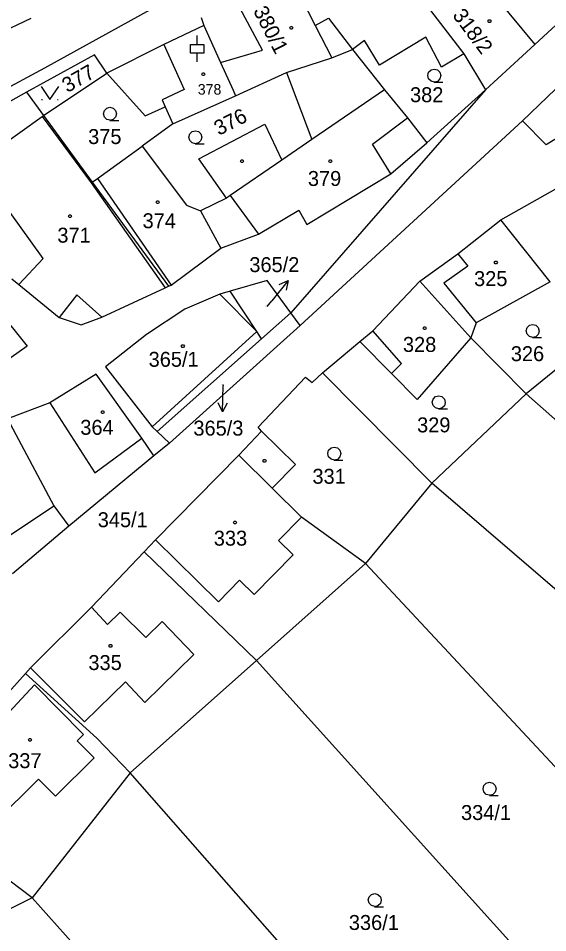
# Model space of a CAD drawing. Extents: x -609861 to -605046, y -1120287 to -1116307.
# Drawn here: x -607065.2 to -607005, y -1119416.3 to -1119312.2 of the extents above; entities that cross this region are included whole.
import ezdxf

# ---------------------------------------------------------------- set-up
doc = ezdxf.new("R2010")
doc.units = 0
for name, color, linetype in [('Vrstva 1', 7, 'Continuous'), ('Vrstva 2', 7, 'Continuous'), ('Vrstva 3', 7, 'Continuous'), ('Vrstva 4', 7, 'Continuous'), ('Vrstva 5', 7, 'Continuous'), ('Vrstva 7', 7, 'Continuous')]:
    doc.layers.add(name, color=color, linetype=linetype)

msp = doc.modelspace()

# ---------------------------------------------------------------- linework, layer by layer
at = {"layer": 'Vrstva 1'}
for p, q in [((-607014.69, -1119305.3), (-607006.48, -1119315.2)), ((-607033.96, -1119308.18), (-607031.46, -1119313.05)), ((-607019.61, -1119309.67), (-607014.57, -1119316.29)), ((-607006.48, -1119315.2), (-607001.84, -1119310.93)), ((-607044.42, -1119312.14), (-607044.11, -1119313.06)), ((-607044.11, -1119313.06), (-607048.66, -1119315.23)), ((-607044.11, -1119313.06), (-607042.22, -1119317.25)), ((-607031.46, -1119313.05), (-607029.58, -1119316.75)), ((-607018.87, -1119314.38), (-607024.16, -1119317.56)), ((-607017.08, -1119317.79), (-607018.87, -1119314.38)), ((-607048.66, -1119315.23), (-607055.14, -1119318.47)), ((-607025.84, -1119314.77), (-607027.22, -1119315.78)), ((-607024.16, -1119317.56), (-607025.84, -1119314.77)), ((-607012.1, -1119320.39), (-607006.48, -1119315.2)), ((-607056.56, -1119316.4), (-607064.29, -1119320.65)), ((-607055.14, -1119318.47), (-607056.56, -1119316.4)), ((-607029.58, -1119316.75), (-607027.22, -1119315.78)), ((-607027.22, -1119315.78), (-607023.57, -1119320.39)), ((-607014.57, -1119316.29), (-607017.08, -1119317.79)), ((-607014.57, -1119316.29), (-607012.1, -1119320.39)), ((-607042.22, -1119317.25), (-607040.8, -1119320.41)), ((-607034.71, -1119318.41), (-607029.58, -1119316.75)), ((-607062.35, -1119323.31), (-607055.14, -1119318.47)), ((-607055.14, -1119318.47), (-607050.79, -1119323.34)), ((-607040.51, -1119321.05), (-607034.71, -1119318.41)), ((-607034.71, -1119318.41), (-607031.83, -1119326.03)), ((-607064.29, -1119320.65), (-607076.27, -1119327.26)), ((-607064.29, -1119320.65), (-607062.35, -1119323.31)), ((-607040.8, -1119320.41), (-607040.51, -1119321.05)), ((-607012.1, -1119320.39), (-607034.22, -1119345.74)), ((-607023.57, -1119320.39), (-607020.95, -1119323.56)), ((-607018.78, -1119326.39), (-607012.1, -1119320.39)), ((-607004.13, -1119320.31), (-607007.88, -1119323.9)), ((-607047.64, -1119324.24), (-607040.51, -1119321.05)), ((-607050.79, -1119323.34), (-607048.52, -1119322.32)), ((-607048.52, -1119322.32), (-607047.64, -1119324.24)), ((-607070.14, -1119328.83), (-607062.5, -1119323.4)), ((-607062.5, -1119323.4), (-607062.35, -1119323.31)), ((-607062.35, -1119323.31), (-607056.81, -1119330.88)), ((-607007.88, -1119323.9), (-607033.17, -1119347.18)), ((-607020.95, -1119323.56), (-607018.78, -1119326.39)), ((-607005.21, -1119326.65), (-607007.88, -1119323.9)), ((-607047.64, -1119324.24), (-607051.12, -1119326.8)), ((-607000.95, -1119324), (-607005.21, -1119326.65)), ((-607031.83, -1119326.03), (-607035.26, -1119328.37)), ((-607056.23, -1119330.47), (-607051.12, -1119326.8)), ((-607051.12, -1119326.8), (-607046.11, -1119333.51)), ((-607022.86, -1119329.94), (-607018.78, -1119326.39)), ((-607062.38, -1119339.56), (-607070.14, -1119328.83)), ((-607035.26, -1119328.37), (-607041.12, -1119332.38)), ((-607010.33, -1119335.18), (-606998.4, -1119328.38)), ((-607032.42, -1119335.69), (-607022.86, -1119329.94)), ((-607056.81, -1119330.88), (-607056.23, -1119330.47)), ((-607056.81, -1119330.88), (-607048.14, -1119342.72)), ((-607041.54, -1119332.68), (-607044.52, -1119334.13)), ((-607041.12, -1119332.38), (-607041.54, -1119332.68)), ((-607046.11, -1119333.51), (-607044.52, -1119334.13)), ((-607044.52, -1119334.13), (-607042.2, -1119338.4)), ((-607037.92, -1119336.79), (-607033.31, -1119334.05)), ((-607033.31, -1119334.05), (-607032.42, -1119335.69)), ((-607015.24, -1119339.05), (-607010.33, -1119335.18)), ((-607004.74, -1119342.23), (-607010.33, -1119335.18)), ((-607042.2, -1119338.4), (-607037.92, -1119336.79)), ((-607047.84, -1119342.59), (-607042.2, -1119338.4)), ((-607019.56, -1119342.15), (-607015.24, -1119339.05)), ((-607065.17, -1119342.51), (-607062.38, -1119339.56)), ((-607065.97, -1119341.86), (-607065.17, -1119342.51)), ((-607065.17, -1119342.51), (-607060.56, -1119346.29)), ((-607048.14, -1119342.72), (-607047.84, -1119342.59)), ((-607036.92, -1119342.05), (-607041.13, -1119343.29)), ((-607034.22, -1119345.74), (-607036.92, -1119342.05)), ((-607024.9, -1119347.79), (-607019.56, -1119342.15)), ((-607013.76, -1119348.57), (-607019.56, -1119342.15)), ((-607004.74, -1119342.23), (-607013.16, -1119346.88)), ((-607055.73, -1119346.24), (-607048.54, -1119342.89)), ((-607048.54, -1119342.89), (-607048.14, -1119342.72)), ((-607042.29, -1119343.63), (-607046.3, -1119345.34)), ((-607041.13, -1119343.29), (-607042.29, -1119343.63)), ((-607038.11, -1119347.86), (-607041.13, -1119343.29)), ((-607068.57, -1119344.15), (-607064.21, -1119349.53)), ((-607046.3, -1119345.34), (-607050.63, -1119348.21)), ((-607037.56, -1119348.7), (-607034.22, -1119345.74)), ((-607033.17, -1119347.18), (-607034.22, -1119345.74)), ((-607060.56, -1119346.29), (-607058.08, -1119347.1)), ((-607058.08, -1119347.1), (-607055.73, -1119346.24)), ((-607033.17, -1119347.18), (-607048.03, -1119360.58)), ((-607037.56, -1119348.7), (-607038.11, -1119347.86)), ((-607026.38, -1119349.02), (-607024.9, -1119347.79)), ((-607013.16, -1119346.88), (-607013.76, -1119348.57)), ((-607050.63, -1119348.21), (-607055.29, -1119351.9)), ((-607049.42, -1119359.24), (-607037.56, -1119348.7)), ((-607013.76, -1119348.57), (-607019.86, -1119355.6)), ((-607007.45, -1119354.95), (-607013.76, -1119348.57)), ((-606999.69, -1119348.61), (-607007.45, -1119354.95)), ((-607064.21, -1119349.53), (-607071.82, -1119354.86)), ((-607030.62, -1119352.55), (-607026.38, -1119349.02)), ((-607022.8, -1119352.63), (-607026.38, -1119349.02)), ((-607055.29, -1119351.9), (-607049.99, -1119358.7)), ((-607056.36, -1119352.72), (-607061.65, -1119355.97)), ((-607051.19, -1119360), (-607056.36, -1119352.72)), ((-607037.95, -1119358.75), (-607032.56, -1119353.05)), ((-607032.56, -1119353.05), (-607031.79, -1119353.67)), ((-607031.79, -1119353.67), (-607030.62, -1119352.55)), ((-607018.21, -1119365.11), (-607030.62, -1119352.55)), ((-607019.86, -1119355.6), (-607022.8, -1119352.63)), ((-607007.45, -1119354.95), (-607018.21, -1119365.11)), ((-606969.76, -1119388.57), (-607007.45, -1119354.95)), ((-607061.65, -1119355.97), (-607066.45, -1119357.81)), ((-607066.45, -1119357.81), (-607061.18, -1119367.7)), ((-607049.99, -1119358.7), (-607049.42, -1119359.24)), ((-607049.42, -1119359.24), (-607048.03, -1119360.58)), ((-607040.16, -1119361.95), (-607037.58, -1119359.21)), ((-607037.58, -1119359.21), (-607037.95, -1119358.75)), ((-607049.83, -1119362.02), (-607051.19, -1119360)), ((-607048.03, -1119360.58), (-607049.83, -1119362.02)), ((-607049.83, -1119362.02), (-607059.46, -1119370)), ((-607049.63, -1119371.55), (-607040.16, -1119361.95)), ((-607036.36, -1119365.68), (-607040.16, -1119361.95)), ((-607018.21, -1119365.11), (-607025.73, -1119374.26)), ((-606978.11, -1119399.64), (-607018.21, -1119365.11)), ((-607033, -1119369), (-607036.36, -1119365.68)), ((-607061.18, -1119367.7), (-607059.46, -1119370)), ((-607025.73, -1119374.26), (-607033, -1119369)), ((-607059.46, -1119370), (-607065.9, -1119375.44)), ((-607050.91, -1119372.95), (-607049.63, -1119371.55)), ((-607056.9, -1119379.24), (-607050.91, -1119372.95)), ((-607038.14, -1119385.31), (-607050.91, -1119372.95)), ((-607025.73, -1119374.26), (-607038.14, -1119385.31)), ((-606989.38, -1119413.31), (-607025.73, -1119374.26)), ((-607063.85, -1119386.13), (-607056.9, -1119379.24)), ((-607038.14, -1119385.31), (-607052.5, -1119398.06)), ((-607001.13, -1119426.36), (-607038.14, -1119385.31)), ((-607064.4, -1119386.77), (-607063.85, -1119386.13)), ((-607068.57, -1119391.41), (-607064.4, -1119386.77)), ((-607056.28, -1119394.14), (-607064.4, -1119386.77)), ((-607052.5, -1119398.06), (-607056.28, -1119394.14)), ((-607052.5, -1119398.06), (-607063.63, -1119412.31)), ((-607017.22, -1119438.2), (-607052.5, -1119398.06)), ((-607063.63, -1119412.31), (-607067.59, -1119409.33)), ((-607063.63, -1119412.31), (-607081.39, -1119421.12)), ((-607032.07, -1119447.49), (-607063.63, -1119412.31))]:
    msp.add_line(p, q, dxfattribs=at)
at = {"layer": 'Vrstva 3'}
for p, q in [((-607044.89, -1119315.2), (-607044.89, -1119314.2)), ((-607062.58, -1119321.49), (-607062.48, -1119321.49)), ((-607060.78, -1119321.49), (-607060.68, -1119321.49))]:
    msp.add_line(p, q, dxfattribs=at)
for points in [[(-607044.89, -1119317.2), (-607044.89, -1119316.2), (-607045.64, -1119316.2), (-607045.64, -1119315.2), (-607044.89, -1119315.2), (-607044.14, -1119315.2), (-607044.14, -1119316.2), (-607044.89, -1119316.2)], [(-607017.91, -1119319.49), (-607018.29, -1119319.39), (-607018.56, -1119319.12), (-607018.66, -1119318.75), (-607018.56, -1119318.38), (-607018.29, -1119318.11), (-607017.92, -1119318.01), (-607017.55, -1119318.11), (-607017.28, -1119318.38), (-607017.18, -1119318.76), (-607017.28, -1119319.14), (-607017.55, -1119319.41), (-607017.93, -1119319.51), (-607016.93, -1119319.51)], [(-607062.63, -1119319.99), (-607061.63, -1119321.49), (-607060.63, -1119319.99)], [(-607054.79, -1119323.84), (-607055.17, -1119323.74), (-607055.44, -1119323.47), (-607055.54, -1119323.1), (-607055.44, -1119322.73), (-607055.17, -1119322.46), (-607054.8, -1119322.36), (-607054.43, -1119322.46), (-607054.16, -1119322.73), (-607054.06, -1119323.11), (-607054.16, -1119323.49), (-607054.43, -1119323.76), (-607054.81, -1119323.86), (-607053.81, -1119323.86)], [(-607045.08, -1119326.5), (-607045.46, -1119326.4), (-607045.73, -1119326.13), (-607045.83, -1119325.76), (-607045.73, -1119325.39), (-607045.46, -1119325.12), (-607045.09, -1119325.02), (-607044.72, -1119325.12), (-607044.45, -1119325.39), (-607044.35, -1119325.77), (-607044.45, -1119326.15), (-607044.72, -1119326.42), (-607045.1, -1119326.52), (-607044.1, -1119326.52)], [(-607006.72, -1119348.54), (-607007.1, -1119348.44), (-607007.37, -1119348.17), (-607007.47, -1119347.8), (-607007.37, -1119347.43), (-607007.1, -1119347.16), (-607006.73, -1119347.06), (-607006.36, -1119347.16), (-607006.09, -1119347.43), (-607005.99, -1119347.81), (-607006.09, -1119348.19), (-607006.36, -1119348.46), (-607006.74, -1119348.56), (-607005.74, -1119348.56)], [(-607017.4, -1119356.66), (-607017.78, -1119356.56), (-607018.05, -1119356.29), (-607018.15, -1119355.92), (-607018.05, -1119355.55), (-607017.78, -1119355.28), (-607017.41, -1119355.18), (-607017.04, -1119355.28), (-607016.77, -1119355.55), (-607016.67, -1119355.93), (-607016.77, -1119356.31), (-607017.04, -1119356.58), (-607017.42, -1119356.68), (-607016.42, -1119356.68)], [(-607029.28, -1119362.49), (-607029.66, -1119362.39), (-607029.93, -1119362.12), (-607030.03, -1119361.75), (-607029.93, -1119361.38), (-607029.66, -1119361.11), (-607029.29, -1119361.01), (-607028.92, -1119361.11), (-607028.65, -1119361.38), (-607028.55, -1119361.76), (-607028.65, -1119362.14), (-607028.92, -1119362.41), (-607029.3, -1119362.51), (-607028.3, -1119362.51)], [(-607011.62, -1119400.62), (-607012, -1119400.52), (-607012.27, -1119400.25), (-607012.37, -1119399.88), (-607012.27, -1119399.51), (-607012, -1119399.24), (-607011.63, -1119399.14), (-607011.26, -1119399.24), (-607010.99, -1119399.51), (-607010.89, -1119399.89), (-607010.99, -1119400.27), (-607011.26, -1119400.54), (-607011.64, -1119400.64), (-607010.64, -1119400.64)], [(-607024.68, -1119413.28), (-607025.06, -1119413.18), (-607025.33, -1119412.91), (-607025.43, -1119412.54), (-607025.33, -1119412.17), (-607025.06, -1119411.9), (-607024.69, -1119411.8), (-607024.32, -1119411.9), (-607024.05, -1119412.17), (-607023.95, -1119412.55), (-607024.05, -1119412.93), (-607024.32, -1119413.2), (-607024.7, -1119413.3), (-607023.7, -1119413.3)]]:
    msp.add_lwpolyline(points, dxfattribs=at)
msp.add_lwpolyline([(-607055.54, -1119356.9), (-607055.45, -1119357.05), (-607055.54, -1119357.2), (-607055.72, -1119357.2), (-607055.81, -1119357.05), (-607055.72, -1119356.9)], close=True, dxfattribs=at)
at = {"layer": 'Vrstva 4'}
for p, q in [((-607036.26, -1119303.5), (-607062.23, -1119317.92)), ((-607037.46, -1119315.87), (-607040.01, -1119311.14)), ((-607077.29, -1119318.52), (-607063.75, -1119312.23)), ((-607031.46, -1119313.05), (-607029.95, -1119312.24)), ((-607029.95, -1119312.24), (-607027.22, -1119315.78)), ((-607048.66, -1119315.23), (-607046.35, -1119320.35)), ((-607042.22, -1119317.25), (-607037.46, -1119315.87)), ((-607062.23, -1119317.92), (-607074, -1119324.23)), ((-607046.35, -1119320.35), (-607048.88, -1119321.52)), ((-607023.57, -1119320.39), (-607031.83, -1119326.03)), ((-607048.88, -1119321.52), (-607048.52, -1119322.32)), ((-607062.5, -1119323.4), (-607056.95, -1119330.94)), ((-607024.94, -1119326.55), (-607020.95, -1119323.56)), ((-607044.71, -1119328.21), (-607037.19, -1119324.28)), ((-607037.19, -1119324.28), (-607035.26, -1119328.37)), ((-607022.86, -1119329.94), (-607024.94, -1119326.55)), ((-607041.54, -1119332.68), (-607044.71, -1119328.21)), ((-607056.95, -1119330.94), (-607048.54, -1119342.89)), ((-607056.23, -1119330.47), (-607047.84, -1119342.59)), ((-607041.12, -1119332.38), (-607037.92, -1119336.79)), ((-607015.24, -1119339.05), (-607014.12, -1119340.45)), ((-607014.12, -1119340.45), (-607016.85, -1119342.35)), ((-607016.85, -1119342.35), (-607013.16, -1119346.88)), ((-607058.56, -1119343.7), (-607060.56, -1119346.29)), ((-607055.73, -1119346.24), (-607058.56, -1119343.7)), ((-607042.29, -1119343.63), (-607038.11, -1119347.86)), ((-607038.11, -1119347.86), (-607049.99, -1119358.7)), ((-607021.65, -1119351.5), (-607024.9, -1119347.79)), ((-607022.8, -1119352.63), (-607021.65, -1119351.5)), ((-607061.65, -1119355.97), (-607056.51, -1119363.94)), ((-607033.7, -1119362.98), (-607037.58, -1119359.21)), ((-607056.51, -1119363.94), (-607051.19, -1119360)), ((-607036.36, -1119365.68), (-607033.7, -1119362.98)), ((-607067.71, -1119372.05), (-607061.18, -1119367.7)), ((-607035.62, -1119371.66), (-607033, -1119369)), ((-607049.63, -1119371.55), (-607042.47, -1119378.61)), ((-607033.98, -1119373.29), (-607035.62, -1119371.66)), ((-607038.42, -1119377.8), (-607033.98, -1119373.29)), ((-607042.47, -1119378.61), (-607040.07, -1119376.17)), ((-607040.07, -1119376.17), (-607038.42, -1119377.8)), ((-607055.07, -1119381.2), (-607056.9, -1119379.24)), ((-607053.63, -1119379.79), (-607055.07, -1119381.2)), ((-607050.71, -1119382.69), (-607053.63, -1119379.79)), ((-607048.87, -1119380.85), (-607050.71, -1119382.69)), ((-607045.25, -1119384.6), (-607048.87, -1119380.85)), ((-607050.83, -1119390.09), (-607045.25, -1119384.6)), ((-607063.85, -1119386.13), (-607057.69, -1119392.27)), ((-607057.69, -1119392.27), (-607053.03, -1119387.71)), ((-607053.03, -1119387.71), (-607050.83, -1119390.09))]:
    msp.add_line(p, q, dxfattribs=at)
msp.add_lwpolyline([(-607056.59, -1119396.38), (-607060.99, -1119400.73), (-607062.92, -1119398.78), (-607067.89, -1119403.69), (-607073.47, -1119398.09), (-607071.83, -1119396.39), (-607071.81, -1119395.34), (-607068.5, -1119392.1), (-607067.28, -1119392.28), (-607063.39, -1119388.08), (-607057.81, -1119393.72), (-607058.52, -1119394.42)], close=True, dxfattribs=at)
at = {"layer": 'Vrstva 5'}
for points in [[(-607011.55, -1119312.4), (-607011.46, -1119312.55), (-607011.55, -1119312.7), (-607011.73, -1119312.7), (-607011.82, -1119312.55), (-607011.73, -1119312.4)], [(-607034.09, -1119313.17), (-607034, -1119313.32), (-607034.09, -1119313.47), (-607034.27, -1119313.47), (-607034.36, -1119313.32), (-607034.27, -1119313.17)], [(-607044.09, -1119318.43), (-607044, -1119318.58), (-607044.09, -1119318.73), (-607044.27, -1119318.73), (-607044.36, -1119318.58), (-607044.27, -1119318.43)], [(-607039.7, -1119328.34), (-607039.61, -1119328.49), (-607039.7, -1119328.64), (-607039.88, -1119328.64), (-607039.97, -1119328.49), (-607039.88, -1119328.34)], [(-607029.64, -1119328.35), (-607029.55, -1119328.5), (-607029.64, -1119328.65), (-607029.82, -1119328.65), (-607029.91, -1119328.5), (-607029.82, -1119328.35)], [(-607049.29, -1119333.02), (-607049.2, -1119333.17), (-607049.29, -1119333.32), (-607049.47, -1119333.32), (-607049.56, -1119333.17), (-607049.47, -1119333.02)], [(-607059.26, -1119334.61), (-607059.17, -1119334.76), (-607059.26, -1119334.91), (-607059.44, -1119334.91), (-607059.53, -1119334.76), (-607059.44, -1119334.61)], [(-607010.83, -1119339.86), (-607010.74, -1119340.01), (-607010.83, -1119340.16), (-607011.01, -1119340.16), (-607011.1, -1119340.01), (-607011.01, -1119339.86)], [(-607018.93, -1119347.33), (-607018.84, -1119347.48), (-607018.93, -1119347.63), (-607019.11, -1119347.63), (-607019.2, -1119347.48), (-607019.11, -1119347.33)], [(-607046.42, -1119349.37), (-607046.33, -1119349.52), (-607046.42, -1119349.67), (-607046.6, -1119349.67), (-607046.69, -1119349.52), (-607046.6, -1119349.37)], [(-607037.13, -1119362.42), (-607037.04, -1119362.57), (-607037.13, -1119362.72), (-607037.31, -1119362.72), (-607037.4, -1119362.57), (-607037.31, -1119362.42)], [(-607040.49, -1119369.44), (-607040.4, -1119369.59), (-607040.49, -1119369.74), (-607040.67, -1119369.74), (-607040.76, -1119369.59), (-607040.67, -1119369.44)], [(-607054.65, -1119383.49), (-607054.56, -1119383.64), (-607054.65, -1119383.79), (-607054.83, -1119383.79), (-607054.92, -1119383.64), (-607054.83, -1119383.49)], [(-607063.81, -1119394.17), (-607063.72, -1119394.32), (-607063.81, -1119394.47), (-607063.99, -1119394.47), (-607064.08, -1119394.32), (-607063.99, -1119394.17)]]:
    msp.add_lwpolyline(points, close=True, dxfattribs=at)
at = {"layer": 'Vrstva 7'}
for p, q in [((-607034.528, -1119342.054), (-607036.41, -1119344.39)), ((-607036.92, -1119345.02), (-607036.41, -1119344.39)), ((-607042.021, -1119357.008), (-607041.92, -1119354.01)), ((-607041.92, -1119353.93), (-607041.92, -1119354.01))]:
    msp.add_line(p, q, dxfattribs=at)
for points in [[(-607035.545, -1119342.519), (-607034.528, -1119342.054), (-607034.766, -1119343.146)], [(-607041.487, -1119356.026), (-607042.021, -1119357.008), (-607042.487, -1119355.992)]]:
    msp.add_lwpolyline(points, dxfattribs=at)

# ---------------------------------------------------------------- texts
at = {"layer": 'Vrstva 2'}
for s, rotation, p in [('380/1', 297.02132, (-607038.552, -1119311.371)), ('318/2', 306.87619, (-607015.918, -1119311.92)), ('377', 29.67921, (-607059.644, -1119320.752)), ('376', 26.98631, (-607042.418, -1119325.622))]:
    msp.add_text(s, height=1.7, rotation=rotation, dxfattribs=at).set_placement(p)
for s, height, p in [('378', 1.2, (-607044.812, -1119320.92)), ('382', 1.7, (-607020.673, -1119321.78)), ('375', 1.7, (-607057.283, -1119326.54)), ('379', 1.7, (-607032.293, -1119331.31)), ('374', 1.7, (-607051.093, -1119336.12)), ('371', 1.7, (-607060.783, -1119337.76)), ('325', 1.7, (-607013.393, -1119342.7)), ('365/2', 0.1, (-607037.134, -1119345.02)), ('328', 1.7, (-607021.483, -1119350.19)), ('326', 1.7, (-607009.213, -1119351.24)), ('365/1', 1.7, (-607050.403, -1119351.88)), ('365/3', 0.1, (-607042.135, -1119353.93)), ('364', 1.7, (-607058.173, -1119359.62)), ('329', 1.7, (-607019.873, -1119359.34)), ('331', 1.7, (-607031.773, -1119365.19)), ('345/1', 1.7, (-607056.193, -1119370.13)), ('333', 1.7, (-607042.993, -1119372.23)), ('335', 1.7, (-607057.253, -1119386.38)), ('337', 1.7, (-607066.373, -1119397.54)), ('334/1', 1.7, (-607014.873, -1119403.44)), ('336/1', 1.7, (-607027.633, -1119415.95))]:
    msp.add_text(s, height=height, dxfattribs=at).set_placement(p)
at = {"layer": 'Vrstva 7'}
for s, p in [('365/2', (-607038.951, -1119341.11)), ('365/3', (-607045.314, -1119359.71))]:
    msp.add_text(s, height=1.7, dxfattribs=at).set_placement(p)

doc.saveas('drawing.dxf')
